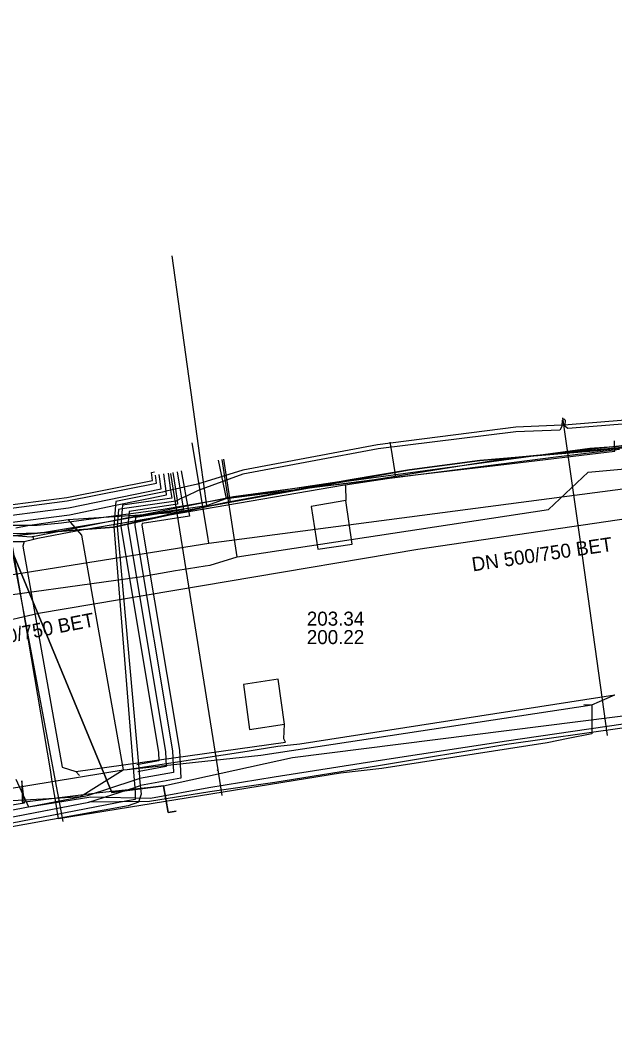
# Model space of a CAD drawing. Extents: x -600309 to -598967, y -1161267 to -1160292.
# Drawn here: x -599076.1 to -599042.2, y -1161071.8 to -1161014.2 of the extents above; entities that cross this region are included whole.
import ezdxf

# ---------------------------------------------------------------- set-up
doc = ezdxf.new("R2010")
doc.units = 0
for name, color, linetype in [('Vrstva 12', 7, 'Continuous'), ('Vrstva 13', 7, 'Continuous'), ('Vrstva 16', 7, 'Continuous'), ('Vrstva 42', 7, 'Continuous'), ('Vrstva 44', 7, 'Continuous'), ('Vrstva 54', 7, 'Continuous'), ('Vrstva 55', 7, 'Continuous'), ('Vrstva 58', 7, 'Continuous'), ('Vrstva 9', 7, 'Continuous')]:
    doc.layers.add(name, color=color, linetype=linetype)

msp = doc.modelspace()

# ---------------------------------------------------------------- linework, layer by layer
at = {"layer": 'Vrstva 12'}
for points in [[(-599067.031, -1161030.768), (-599067.468, -1161027.604)], [(-599066.52, -1161034.46), (-599067.031, -1161030.768)], [(-599066.389, -1161035.406), (-599066.52, -1161034.46)], [(-599065.835, -1161039.416), (-599066.389, -1161035.406)], [(-599047.29, -1161039.06), (-599043.2, -1161038.72), (-599039.39, -1161038.29), (-599034, -1161037.76)], [(-599055.05, -1161038.24), (-599055, -1161038.54)], [(-599055, -1161038.54), (-599054.78, -1161039.96)], [(-599047.29, -1161039.06), (-599038.69, -1161038.07)], [(-599064.55, -1161039.21), (-599064.17, -1161041.68)], [(-599041.95, -1161038.66), (-599045.58, -1161039.09), (-599048.71, -1161039.49), (-599054.62, -1161040.26), (-599055.98, -1161040.43), (-599059.86, -1161040.88), (-599064.17, -1161041.68)], [(-599054.78, -1161039.96), (-599053.94, -1161039.82), (-599049.92, -1161039.28), (-599047.29, -1161039.06)], [(-599054.75, -1161040.17), (-599049.02, -1161039.26), (-599047.29, -1161039.06)], [(-599065.489, -1161041.85), (-599065.835, -1161039.416)], [(-599064.85, -1161039.26), (-599064.39, -1161041.44)], [(-599064.39, -1161041.44), (-599057.32, -1161040.38), (-599054.78, -1161039.96)], [(-599064.39, -1161041.44), (-599055.94, -1161040.36)], [(-599055.94, -1161040.36), (-599054.75, -1161040.17)], [(-599054.78, -1161039.96), (-599054.75, -1161040.17)], [(-599081.66, -1161042.37), (-599080.11, -1161042.98), (-599075.18, -1161042.97), (-599073.78, -1161042.83), (-599067.99, -1161042.06), (-599064.39, -1161041.44)], [(-599065.489, -1161041.85), (-599064.39, -1161041.44)], [(-599081.66, -1161042.37), (-599078.92, -1161044.14), (-599077.4, -1161043.43), (-599076.62, -1161043.44), (-599074.99, -1161043.41), (-599070.87, -1161042.72), (-599067.91, -1161042.19), (-599065.489, -1161041.85)], [(-599064.17, -1161041.68), (-599067.38, -1161042.27)], [(-599073.4, -1161042.67), (-599075.71, -1161043.01), (-599076.4, -1161043.15)], [(-599069.32, -1161042.4), (-599073.4, -1161042.67)], [(-599073.4, -1161042.67), (-599072.64, -1161043.55), (-599070.27, -1161056.94)], [(-599068.85, -1161042.36), (-599069.32, -1161042.4)], [(-599067.38, -1161042.27), (-599068.85, -1161042.36)], [(-599074.31, -1161057.6), (-599074.42, -1161056.93), (-599076.57, -1161044.26), (-599077.29, -1161043.24)], [(-599060.19, -1161055.44), (-599042.22, -1161052.66)], [(-599043.54, -1161053.22), (-599042.22, -1161052.66)], [(-599070.04, -1161056.91), (-599062.41, -1161056.09), (-599043.54, -1161053.22)], [(-599043.54, -1161053.22), (-599043.54, -1161054.87), (-599044.89, -1161055.15)], [(-599043.99, -1161053.2), (-599043.54, -1161053.22)], [(-599044.89, -1161055.15), (-599046.08, -1161055.4), (-599055.51, -1161056.86), (-599057.88, -1161057.12), (-599073.95, -1161059.73), (-599074.15, -1161058.54)], [(-599070.04, -1161056.91), (-599063.19, -1161055.86)], [(-599063.19, -1161055.86), (-599062.63, -1161055.78)], [(-599062.63, -1161055.78), (-599061.44, -1161055.59)], [(-599061.44, -1161055.59), (-599060.19, -1161055.44)], [(-599074.15, -1161058.54), (-599072.7, -1161058.46), (-599070.27, -1161056.94)], [(-599071.31, -1161057.1), (-599070.27, -1161056.94)], [(-599070.27, -1161056.94), (-599070.04, -1161056.91)], [(-599082.99, -1161059.03), (-599080.93, -1161058.69), (-599074.31, -1161057.6)], [(-599074.31, -1161057.6), (-599071.31, -1161057.1)], [(-599074.15, -1161058.54), (-599074.31, -1161057.6)], [(-599082.99, -1161059.03), (-599074.15, -1161058.54)]]:
    msp.add_lwpolyline(points, dxfattribs=at)
at = {"layer": 'Vrstva 13'}
for points in [[(-599084.201, -1161047.005), (-599065.38, -1161044.005), (-599039.154, -1161040.562), (-599032.256, -1161039.706), (-599019.247, -1161038.492)], [(-599065.38, -1161044.005), (-599065.432, -1161043.614), (-599066.323, -1161038.266)]]:
    msp.add_lwpolyline(points, dxfattribs=at)
at = {"layer": 'Vrstva 16'}
for points in [[(-599065.31, -1161045.26), (-599063.77, -1161044.78), (-599046, -1161042.08), (-599043.74, -1161039.95), (-599040.81, -1161039.68), (-599033.55, -1161039.01), (-599023.25, -1161038.07), (-599015.59, -1161037.37), (-599012.66, -1161037.38), (-599011.36, -1161037.3), (-599008.83, -1161037.85), (-599002.97, -1161039.35), (-598994.38, -1161041.55), (-598986.25, -1161043.86), (-598974.03, -1161047.34), (-598968.98, -1161048.81), (-598967.108, -1161049.352)], [(-599063.77, -1161044.78), (-599064.62, -1161039.22)], [(-599080.03, -1161047.44), (-599079.48, -1161047.33), (-599069.32, -1161045.92), (-599067.28, -1161045.55)], [(-599067.28, -1161045.55), (-599066.54, -1161045.44), (-599065.6, -1161045.3)], [(-599065.6, -1161045.3), (-599065.31, -1161045.26)]]:
    msp.add_lwpolyline(points, dxfattribs=at)
at = {"layer": 'Vrstva 42'}
for p, q in [((-599057.598, -1161040.666), (-599057.587, -1161040.738)), ((-599075.372, -1161043.779), (-599075.415, -1161043.604))]:
    msp.add_line(p, q, dxfattribs=at)
for points in [[(-599072.912, -1160947.229), (-599073.712, -1160947.386), (-599074.134, -1160949.259), (-599075.213, -1160956.913), (-599075.578, -1160959.36), (-599078.769, -1160983.989), (-599079.073, -1160986.792), (-599081.257, -1161003.166), (-599082.412, -1161014.114), (-599083.707, -1161021.564), (-599083.639, -1161023.801), (-599084.361, -1161031.954), (-599084.794, -1161036.062), (-599082.191, -1161039.945), (-599078.261, -1161042.208), (-599073.453, -1161041.584), (-599068.368, -1161040.578), (-599068.427, -1161040.111)], [(-599082.06, -1161013.87), (-599082.68, -1161020.69), (-599083.68, -1161028.1), (-599084.581, -1161035.948), (-599082.905, -1161038.522), (-599081.461, -1161040.135), (-599078.22, -1161042.001), (-599073.485, -1161041.387), (-599068.59, -1161040.418), (-599068.647, -1161039.958), (-599068.473, -1161039.92)], [(-599098.93, -1161020.04), (-599097.3, -1161019.96), (-599084.6, -1161021.86), (-599083.99, -1161022.54), (-599085.04, -1161031.18), (-599084.87, -1161032.58), (-599085.25, -1161037.16), (-599083.69, -1161039.85), (-599081.52, -1161041.95), (-599079.46, -1161043.57), (-599077.42, -1161043.91), (-599075.91, -1161043.91), (-599075.372, -1161043.779), (-599075.13, -1161043.72), (-599072.94, -1161043.29), (-599057.76, -1161040.69), (-599057.598, -1161040.666), (-599054.58, -1161040.21), (-599048.56, -1161039.51), (-599042.23, -1161038.74)], [(-599040.92, -1161036.92), (-599044.893, -1161037.252), (-599045.047, -1161037.259), (-599045.245, -1161037.267), (-599047.87, -1161037.38), (-599055.76, -1161038.39), (-599063.44, -1161039.84), (-599066.03, -1161040.63), (-599066.794, -1161040.802), (-599067.03, -1161040.856), (-599067.292, -1161040.915), (-599067.562, -1161040.976), (-599067.824, -1161041.035), (-599068.02, -1161041.079), (-599070.694, -1161041.629), (-599070.71, -1161041.836), (-599070.806, -1161043.049), (-599069.64, -1161057.526), (-599069.607, -1161057.932), (-599069.58, -1161058.27), (-599069.59, -1161058.62), (-599070.03, -1161058.7), (-599077.3, -1161060.1)], [(-599040.84, -1161037.13), (-599044.9, -1161037.452), (-599045.054, -1161037.347), (-599045.047, -1161037.259), (-599045.027, -1161036.994), (-599045.126, -1161036.913), (-599045.226, -1161036.996), (-599045.245, -1161037.267), (-599045.25, -1161037.34), (-599045.36, -1161037.56), (-599047.86, -1161037.65), (-599055.73, -1161038.61), (-599063.44, -1161040.06), (-599065.99, -1161041), (-599066.698, -1161041.329), (-599066.932, -1161041.438), (-599067.197, -1161041.561), (-599067.269, -1161041.594), (-599070.325, -1161042.039), (-599070.528, -1161042.069), (-599070.604, -1161043.04), (-599069.399, -1161056.628), (-599069.364, -1161057.028), (-599069.328, -1161057.429), (-599069.293, -1161057.829), (-599069.25, -1161058.31), (-599069.39, -1161058.77), (-599069.98, -1161058.99), (-599077.25, -1161060.3)], [(-599042.23, -1161038.74), (-599042.247, -1161038.164)], [(-599078.533, -1161043.05), (-599073.334, -1161042.375), (-599070.71, -1161041.836), (-599067.797, -1161041.237), (-599067.824, -1161041.035), (-599067.956, -1161040.035)], [(-599078.397, -1161042.629), (-599073.394, -1161041.98), (-599068.104, -1161040.905), (-599068.206, -1161040.075)], [(-599067.705, -1161040.003), (-599067.562, -1161040.976), (-599067.496, -1161041.425), (-599070.309, -1161041.835), (-599070.325, -1161042.039), (-599070.403, -1161043.031), (-599068.243, -1161055.935), (-599068.224, -1161056.417), (-599069.399, -1161056.628), (-599069.495, -1161056.645)], [(-599067.433, -1161039.957), (-599067.292, -1161040.915), (-599067.197, -1161041.561), (-599067.166, -1161041.771), (-599069.935, -1161042.182), (-599070, -1161043.013), (-599067.844, -1161055.894), (-599067.81, -1161056.749), (-599069.364, -1161057.028), (-599069.424, -1161057.039)], [(-599067.186, -1161039.921), (-599067.03, -1161040.856), (-599066.932, -1161041.438), (-599066.821, -1161042.101), (-599069.561, -1161042.529), (-599069.597, -1161042.995), (-599067.445, -1161055.853), (-599067.396, -1161057.081), (-599069.328, -1161057.429), (-599069.353, -1161057.433)], [(-599066.962, -1161039.88), (-599066.794, -1161040.802), (-599066.698, -1161041.329), (-599066.493, -1161042.458), (-599069.187, -1161042.876), (-599069.195, -1161042.978), (-599067.047, -1161055.812), (-599066.983, -1161057.413), (-599069.283, -1161057.826)], [(-599057.587, -1161040.738), (-599057.571, -1161041.566), (-599059.543, -1161041.912), (-599059.161, -1161044.34), (-599057.213, -1161044.055), (-599057.571, -1161041.566)], [(-599075.91, -1161043.91), (-599075.99, -1161044.17), (-599073.74, -1161056.77), (-599072.96, -1161057.03), (-599061, -1161055.35)], [(-599061, -1161055.35), (-599061.102, -1161055.167), (-599061.059, -1161054.333), (-599061.424, -1161051.763), (-599063.398, -1161052.056), (-599063.059, -1161054.639), (-599061.059, -1161054.333)], [(-599072.96, -1161057.03), (-599072.758, -1161057.257)], [(-599090.347, -1161085.515), (-599090.969, -1161084.981), (-599091.213, -1161084.04), (-599091.358, -1161081.729), (-599089.33, -1161066.488), (-599088.744, -1161064.124), (-599085.641, -1161060.959), (-599083.728, -1161060.585), (-599082.593, -1161060.363), (-599082.435, -1161060.333), (-599072.307, -1161058.395), (-599069.64, -1161057.526), (-599069.353, -1161057.433)], [(-599090.308, -1161085.252), (-599090.578, -1161085.018), (-599090.813, -1161084.03), (-599090.956, -1161081.743), (-599088.936, -1161066.563), (-599088.382, -1161064.326), (-599085.442, -1161061.328), (-599082.517, -1161060.756), (-599080.995, -1161060.465), (-599079.644, -1161060.206), (-599072.217, -1161058.785), (-599069.607, -1161057.932), (-599069.293, -1161057.829), (-599069.283, -1161057.826)]]:
    msp.add_lwpolyline(points, dxfattribs=at)
at = {"layer": 'Vrstva 44'}
for points in [[(-599076.4, -1161057.46), (-599075.675, -1161059.04), (-599072.109, -1161058.471), (-599068.705, -1161058.547), (-599065.38, -1161057.94), (-599061.65, -1161057.33), (-599055.72, -1161056.4), (-599048.41, -1161055.28), (-599041.75, -1161054.31)], [(-599041.67, -1161054.53), (-599048.38, -1161055.49), (-599055.7, -1161056.71), (-599061.61, -1161057.66), (-599065.32, -1161058.18), (-599068.76, -1161058.74), (-599072.217, -1161058.785)], [(-599091.489, -1161084.874), (-599091.46, -1161083.922), (-599090.956, -1161081.743), (-599088.936, -1161066.563), (-599088.382, -1161064.326), (-599085.442, -1161061.328), (-599082.517, -1161060.756), (-599072.217, -1161058.785)]]:
    msp.add_lwpolyline(points, dxfattribs=at)
at = {"layer": 'Vrstva 54'}
for points in [[(-599044.17, -1161044.03), (-599045.18, -1161036.85)], [(-599067.56, -1161040.02), (-599064.87, -1161056.94)], [(-599073.99, -1161058.26), (-599077.1, -1161041.73)], [(-599043.75, -1161047.04), (-599044.17, -1161044.03)], [(-599042.64, -1161054.97), (-599043.75, -1161047.04)], [(-599064.914, -1161056.949), (-599064.87, -1161056.94)], [(-599064.87, -1161056.94), (-599064.64, -1161058.4)], [(-599074.024, -1161058.262), (-599073.99, -1161058.26)], [(-599073.69, -1161059.87), (-599073.99, -1161058.26)]]:
    msp.add_lwpolyline(points, dxfattribs=at)
at = {"layer": 'Vrstva 55'}
for points in [[(-599067.25, -1161059.29), (-599067.7, -1161059.37), (-599067.97, -1161057.84), (-599070.92, -1161058.23), (-599076.98, -1161043.54), (-599080.47, -1161043.3), (-599084.72, -1161035.63), (-599083.9, -1161028.96), (-599100.44, -1161027.32), (-599100.32, -1161026.69), (-599102.45, -1161026.64)], [(-598967.108, -1161043.399), (-598975.84, -1161040.72), (-598975.95, -1161042.26), (-598975.84, -1161040.72), (-598993.43, -1161036.69), (-599004.76, -1161033.99), (-599011.86, -1161034.15), (-599019.49, -1161035.21), (-599023.51, -1161036.75), (-599032.41, -1161037.81), (-599043.64, -1161038.6), (-599063.98, -1161041.36), (-599075.51, -1161043.65), (-599076.98, -1161043.54), (-599070.92, -1161058.23), (-599067.97, -1161057.84), (-599067.7, -1161059.37), (-599067.25, -1161059.29)], [(-599067.25, -1161059.29), (-599067.7, -1161059.37), (-599067.97, -1161057.84), (-599060.61, -1161056.23), (-599036.05, -1161053.13), (-599033.86, -1161058.37), (-599036.22, -1161064.38), (-599037.05, -1161063.75)], [(-599090.84, -1161095.91), (-599091.3, -1161095.83), (-599091.81, -1161093.07), (-599091.583, -1161090.856), (-599090.956, -1161090.955), (-599091.599, -1161090.939), (-599089.24, -1161073.19), (-599088.41, -1161065.29), (-599087.626, -1161065.418), (-599088.41, -1161065.25), (-599088.1, -1161063.38), (-599085.36, -1161060.48), (-599084.37, -1161060.16), (-599075.9, -1161058.81), (-599076.05, -1161057.55), (-599076.03, -1161058.78), (-599071.62, -1161058.23), (-599067.97, -1161057.84), (-599067.7, -1161059.37), (-599067.25, -1161059.29)]]:
    msp.add_lwpolyline(points, dxfattribs=at)
at = {"layer": 'Vrstva 58'}
for points in [[(-599006.98, -1161033.86), (-599011.35, -1161034.35), (-599014.12, -1161034.51), (-599018.49, -1161035.01), (-599022.43, -1161036.35), (-599024.01, -1161036.74), (-599032.15, -1161037.78), (-599033.83, -1161037.72), (-599039.39, -1161038.29), (-599043.2, -1161038.72), (-599049.92, -1161039.28), (-599053.94, -1161039.82), (-599057.32, -1161040.38), (-599064.38, -1161041.67), (-599067.75, -1161042.38), (-599070.8, -1161043.09), (-599074.99, -1161043.41), (-599076.67, -1161043.59)], [(-599084.14, -1161039.87), (-599082.59, -1161041.74), (-599078.92, -1161044.14), (-599077.45, -1161043.67), (-599074.99, -1161043.41), (-599070.8, -1161043.09), (-599065.127, -1161041.827), (-599053.94, -1161039.82), (-599049.92, -1161039.28), (-599039.39, -1161038.29)]]:
    msp.add_lwpolyline(points, dxfattribs=at)
at = {"layer": 'Vrstva 9'}
for points in [[(-599019.578, -1161045.539), (-599022.67, -1161043.673), (-599023.938, -1161043.091), (-599025.669, -1161042.297), (-599029.168, -1161041.422), (-599032.667, -1161041.297), (-599053.452, -1161044.358)], [(-599053.452, -1161044.358), (-599075.1, -1161048.011), (-599080.319, -1161049.23), (-599083.219, -1161050.217), (-599085.835, -1161051.515), (-599089.908, -1161054.078)]]:
    msp.add_lwpolyline(points, dxfattribs=at)

# ---------------------------------------------------------------- texts
at = {"layer": 'Vrstva 12'}
for rotation, p in [(8.39494, (-599050.321, -1161045.613)), (10.85455, (-599079.808, -1161050.264))]:
    msp.add_text('DN 500/750 BET', height=0.8, rotation=rotation, dxfattribs=at).set_placement(p)
for s, p in [('203.34', (-599059.79, -1161048.706)), ('200.22', (-599059.79, -1161049.756))]:
    msp.add_text(s, height=0.8, dxfattribs=at).set_placement(p)

doc.saveas('drawing.dxf')
